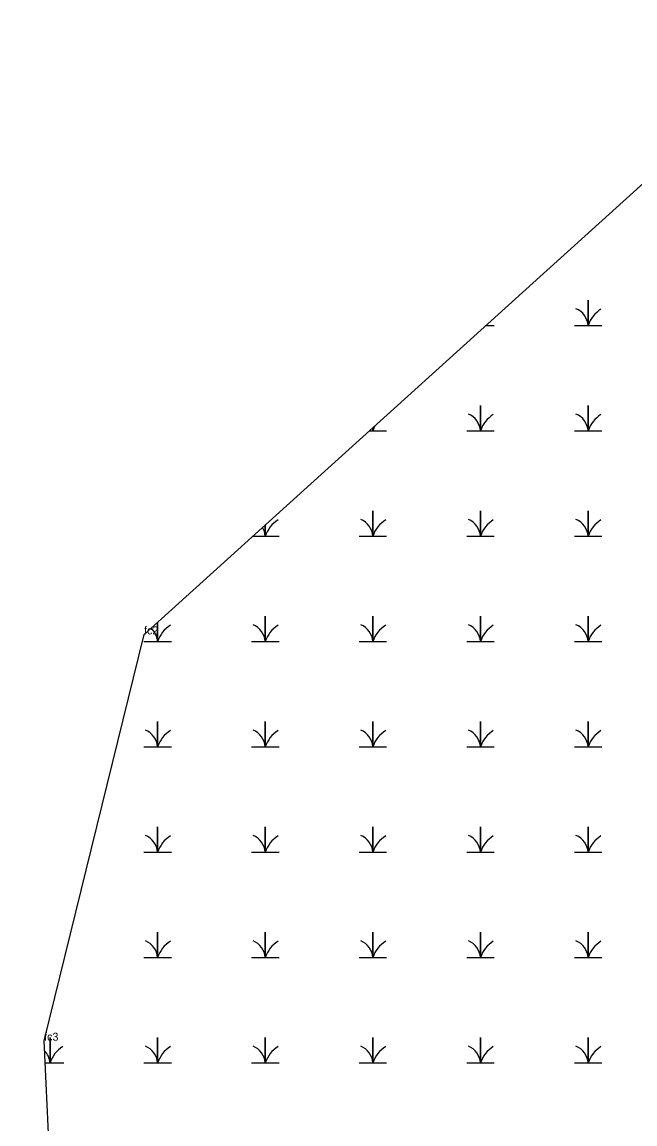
# Model space of a CAD drawing. Extents: x 2072529 to 2268796, y 436423 to 470397.
# Drawn here: x 2262129 to 2262512, y 441159 to 441847 of the extents above; entities that cross this region are included whole.
import ezdxf

# ---------------------------------------------------------------- set-up
doc = ezdxf.new("R2010")
doc.units = 0
for name, color, linetype in [('Exist Environmental Wetland Boundary', 7, 'Continuous'), ('Exist Environmental Wetland Boundary Cogo Comment', 7, 'Continuous'), ('Exist Environmental Wetland Boundary Cogo Point CELL', 7, 'Continuous'), ('Exist Hydro Swamp or Marsh', 7, 'Continuous')]:
    doc.layers.add(name, color=color, linetype=linetype)

msp = doc.modelspace()

# ---------------------------------------------------------------- linework, layer by layer
at = {"layer": 'Exist Environmental Wetland Boundary'}
msp.add_lwpolyline([(2262145.46, 440618.33), (2262129.39, 440589.72), (2262145.64, 440619.32), (2262157.85, 440638.3), (2262160.14, 440851.12), (2262143.21, 441210.89), (2262205.64, 441464.68), (2262743.47, 441950.73)], dxfattribs=at)
at = {"layer": 'Exist Environmental Wetland Boundary Cogo Point CELL'}
for p, q in [((2262205.64, 441464.68), (2262205.64, 441464.68)), ((2262205.64, 441464.68), (2262205.64, 441464.68)), ((2262143.21, 441210.89), (2262143.21, 441210.89)), ((2262143.21, 441210.89), (2262143.21, 441210.89))]:
    msp.add_line(p, q, dxfattribs=at)
at = {"layer": 'Exist Hydro Swamp or Marsh'}
for points in [[(2262474.52, 441657.65), (2262483.12, 441657.65), (2262483.12, 441673.43), (2262483.12, 441657.65), (2262491.72, 441657.65)], [(2262419.16, 441657.65), (2262424.47, 441657.65)], [(2262407.27, 441591.85), (2262415.87, 441591.85), (2262415.87, 441607.63), (2262415.87, 441591.85), (2262424.47, 441591.85)], [(2262474.52, 441591.85), (2262483.12, 441591.85), (2262483.12, 441607.63), (2262483.12, 441591.85), (2262491.72, 441591.85)], [(2262346.35, 441591.85), (2262348.62, 441591.85), (2262348.62, 441593.9)], [(2262348.62, 441593.9), (2262348.62, 441591.85), (2262357.22, 441591.85)], [(2262340.02, 441526.05), (2262348.62, 441526.05), (2262348.62, 441541.83), (2262348.62, 441526.05), (2262357.22, 441526.05)], [(2262407.27, 441526.05), (2262415.87, 441526.05), (2262415.87, 441541.83), (2262415.87, 441526.05), (2262424.47, 441526.05)], [(2262474.52, 441526.05), (2262483.12, 441526.05), (2262483.12, 441541.83), (2262483.12, 441526.05), (2262491.72, 441526.05)], [(2262273.54, 441526.05), (2262281.37, 441526.05), (2262281.37, 441533.12)], [(2262281.37, 441533.12), (2262281.37, 441526.05), (2262289.97, 441526.05)], [(2262272.77, 441460.25), (2262281.37, 441460.25), (2262281.37, 441476.03), (2262281.37, 441460.25), (2262289.97, 441460.25)], [(2262340.02, 441460.25), (2262348.62, 441460.25), (2262348.62, 441476.03), (2262348.62, 441460.25), (2262357.22, 441460.25)], [(2262407.27, 441460.25), (2262415.87, 441460.25), (2262415.87, 441476.03), (2262415.87, 441460.25), (2262424.47, 441460.25)], [(2262474.52, 441460.25), (2262483.12, 441460.25), (2262483.12, 441476.03), (2262483.12, 441460.25), (2262491.72, 441460.25)], [(2262205.52, 441460.25), (2262214.12, 441460.25), (2262214.12, 441472.35)], [(2262214.12, 441472.35), (2262214.12, 441460.25), (2262222.72, 441460.25)], [(2262205.52, 441394.45), (2262214.12, 441394.45), (2262214.12, 441410.23), (2262214.12, 441394.45), (2262222.72, 441394.45)], [(2262272.77, 441394.45), (2262281.37, 441394.45), (2262281.37, 441410.23), (2262281.37, 441394.45), (2262289.97, 441394.45)], [(2262340.02, 441394.45), (2262348.62, 441394.45), (2262348.62, 441410.23), (2262348.62, 441394.45), (2262357.22, 441394.45)], [(2262407.27, 441394.45), (2262415.87, 441394.45), (2262415.87, 441410.23), (2262415.87, 441394.45), (2262424.47, 441394.45)], [(2262474.52, 441394.45), (2262483.12, 441394.45), (2262483.12, 441410.23), (2262483.12, 441394.45), (2262491.72, 441394.45)], [(2262205.52, 441328.65), (2262214.12, 441328.65), (2262214.12, 441344.43), (2262214.12, 441328.65), (2262222.72, 441328.65)], [(2262272.77, 441328.65), (2262281.37, 441328.65), (2262281.37, 441344.43), (2262281.37, 441328.65), (2262289.97, 441328.65)], [(2262340.02, 441328.65), (2262348.62, 441328.65), (2262348.62, 441344.43), (2262348.62, 441328.65), (2262357.22, 441328.65)], [(2262407.27, 441328.65), (2262415.87, 441328.65), (2262415.87, 441344.43), (2262415.87, 441328.65), (2262424.47, 441328.65)], [(2262474.52, 441328.65), (2262483.12, 441328.65), (2262483.12, 441344.43), (2262483.12, 441328.65), (2262491.72, 441328.65)], [(2262205.52, 441262.85), (2262214.12, 441262.85), (2262214.12, 441278.63), (2262214.12, 441262.85), (2262222.72, 441262.85)], [(2262272.77, 441262.85), (2262281.37, 441262.85), (2262281.37, 441278.63), (2262281.37, 441262.85), (2262289.97, 441262.85)], [(2262340.02, 441262.85), (2262348.62, 441262.85), (2262348.62, 441278.63), (2262348.62, 441262.85), (2262357.22, 441262.85)], [(2262407.27, 441262.85), (2262415.87, 441262.85), (2262415.87, 441278.63), (2262415.87, 441262.85), (2262424.47, 441262.85)], [(2262474.52, 441262.85), (2262483.12, 441262.85), (2262483.12, 441278.63), (2262483.12, 441262.85), (2262491.72, 441262.85)], [(2262143.86, 441197.05), (2262146.87, 441197.05), (2262146.87, 441212.83), (2262146.87, 441197.05), (2262155.47, 441197.05)], [(2262205.52, 441197.05), (2262214.12, 441197.05), (2262214.12, 441212.83), (2262214.12, 441197.05), (2262222.72, 441197.05)], [(2262272.77, 441197.05), (2262281.37, 441197.05), (2262281.37, 441212.83), (2262281.37, 441197.05), (2262289.97, 441197.05)], [(2262340.02, 441197.05), (2262348.62, 441197.05), (2262348.62, 441212.83), (2262348.62, 441197.05), (2262357.22, 441197.05)], [(2262407.27, 441197.05), (2262415.87, 441197.05), (2262415.87, 441212.83), (2262415.87, 441197.05), (2262424.47, 441197.05)], [(2262474.52, 441197.05), (2262483.12, 441197.05), (2262483.12, 441212.83), (2262483.12, 441197.05), (2262491.72, 441197.05)]]:
    msp.add_lwpolyline(points, dxfattribs=at)
for centre, radius, start, end in [((2262470.85, 441656.76), 12.3, 4.14034, 67.53497), ((2262501.36, 441651.59), 19.22, 122.12745, 161.62219), ((2262403.6, 441590.96), 12.3, 4.14034, 67.53497), ((2262434.11, 441585.79), 19.22, 122.12745, 161.62219), ((2262470.85, 441590.96), 12.3, 4.14034, 67.53497), ((2262501.36, 441585.79), 19.22, 122.12745, 161.62219), ((2262336.35, 441590.96), 12.3, 4.14034, 12.65851), ((2262366.86, 441585.79), 19.22, 150.43466, 161.62219), ((2262269.1, 441525.16), 12.3, 4.14034, 31.24027), ((2262299.61, 441519.99), 19.22, 122.12745, 161.62219), ((2262336.35, 441525.16), 12.3, 4.14034, 67.53497), ((2262366.86, 441519.99), 19.22, 122.12745, 161.62219), ((2262403.6, 441525.16), 12.3, 4.14034, 67.53497), ((2262434.11, 441519.99), 19.22, 122.12745, 161.62219), ((2262470.85, 441525.16), 12.3, 4.14034, 67.53497), ((2262501.36, 441519.99), 19.22, 122.12745, 161.62219), ((2262232.36, 441454.19), 19.22, 122.12745, 161.62219), ((2262269.1, 441459.36), 12.3, 4.14034, 67.53497), ((2262299.61, 441454.19), 19.22, 122.12745, 161.62219), ((2262336.35, 441459.36), 12.3, 4.14034, 67.53497), ((2262366.86, 441454.19), 19.22, 122.12745, 161.62219), ((2262403.6, 441459.36), 12.3, 4.14034, 67.53497), ((2262434.11, 441454.19), 19.22, 122.12745, 161.62219), ((2262470.85, 441459.36), 12.3, 4.14034, 67.53497), ((2262501.36, 441454.19), 19.22, 122.12745, 161.62219), ((2262201.85, 441459.36), 12.3, 4.14034, 48.68722), ((2262201.85, 441393.56), 12.3, 4.14034, 67.53497), ((2262232.36, 441388.39), 19.22, 122.12745, 161.62219), ((2262269.1, 441393.56), 12.3, 4.14034, 67.53497), ((2262299.61, 441388.39), 19.22, 122.12745, 161.62219), ((2262336.35, 441393.56), 12.3, 4.14034, 67.53497), ((2262366.86, 441388.39), 19.22, 122.12745, 161.62219), ((2262403.6, 441393.56), 12.3, 4.14034, 67.53497), ((2262434.11, 441388.39), 19.22, 122.12745, 161.62219), ((2262470.85, 441393.56), 12.3, 4.14034, 67.53497), ((2262501.36, 441388.39), 19.22, 122.12745, 161.62219), ((2262201.85, 441327.76), 12.3, 4.14034, 67.53497), ((2262232.36, 441322.59), 19.22, 122.12745, 161.62219), ((2262269.1, 441327.76), 12.3, 4.14034, 67.53497), ((2262299.61, 441322.59), 19.22, 122.12745, 161.62219), ((2262336.35, 441327.76), 12.3, 4.14034, 67.53497), ((2262366.86, 441322.59), 19.22, 122.12745, 161.62219), ((2262403.6, 441327.76), 12.3, 4.14034, 67.53497), ((2262434.11, 441322.59), 19.22, 122.12745, 161.62219), ((2262470.85, 441327.76), 12.3, 4.14034, 67.53497), ((2262501.36, 441322.59), 19.22, 122.12745, 161.62219), ((2262201.85, 441261.96), 12.3, 4.14034, 67.53497), ((2262232.36, 441256.79), 19.22, 122.12745, 161.62219), ((2262269.1, 441261.96), 12.3, 4.14034, 67.53497), ((2262299.61, 441256.79), 19.22, 122.12745, 161.62219), ((2262336.35, 441261.96), 12.3, 4.14034, 67.53497), ((2262366.86, 441256.79), 19.22, 122.12745, 161.62219), ((2262403.6, 441261.96), 12.3, 4.14034, 67.53497), ((2262434.11, 441256.79), 19.22, 122.12745, 161.62219), ((2262470.85, 441261.96), 12.3, 4.14034, 67.53497), ((2262501.36, 441256.79), 19.22, 122.12745, 161.62219), ((2262201.85, 441196.16), 12.3, 4.14034, 67.53497), ((2262269.1, 441196.16), 12.3, 4.14034, 67.53497), ((2262336.35, 441196.16), 12.3, 4.14034, 67.53497), ((2262403.6, 441196.16), 12.3, 4.14034, 67.53497), ((2262470.85, 441196.16), 12.3, 4.14034, 67.53497), ((2262134.6, 441196.16), 12.3, 4.14034, 43.65525), ((2262165.11, 441190.99), 19.22, 122.12745, 161.62219), ((2262232.36, 441190.99), 19.22, 122.12745, 161.62219), ((2262299.61, 441190.99), 19.22, 122.12745, 161.62219), ((2262366.86, 441190.99), 19.22, 122.12745, 161.62219), ((2262434.11, 441190.99), 19.22, 122.12745, 161.62219), ((2262501.36, 441190.99), 19.22, 122.12745, 161.62219)]:
    msp.add_arc(centre, radius, start, end, dxfattribs=at)

# ---------------------------------------------------------------- texts
at = {"layer": 'Exist Environmental Wetland Boundary Cogo Comment'}
for s, p in [('fc2', (2262205.64, 441464.68)), ('fc3', (2262143.21, 441210.89))]:
    msp.add_text(s, height=5, dxfattribs=at).set_placement(p)

doc.saveas('drawing.dxf')
